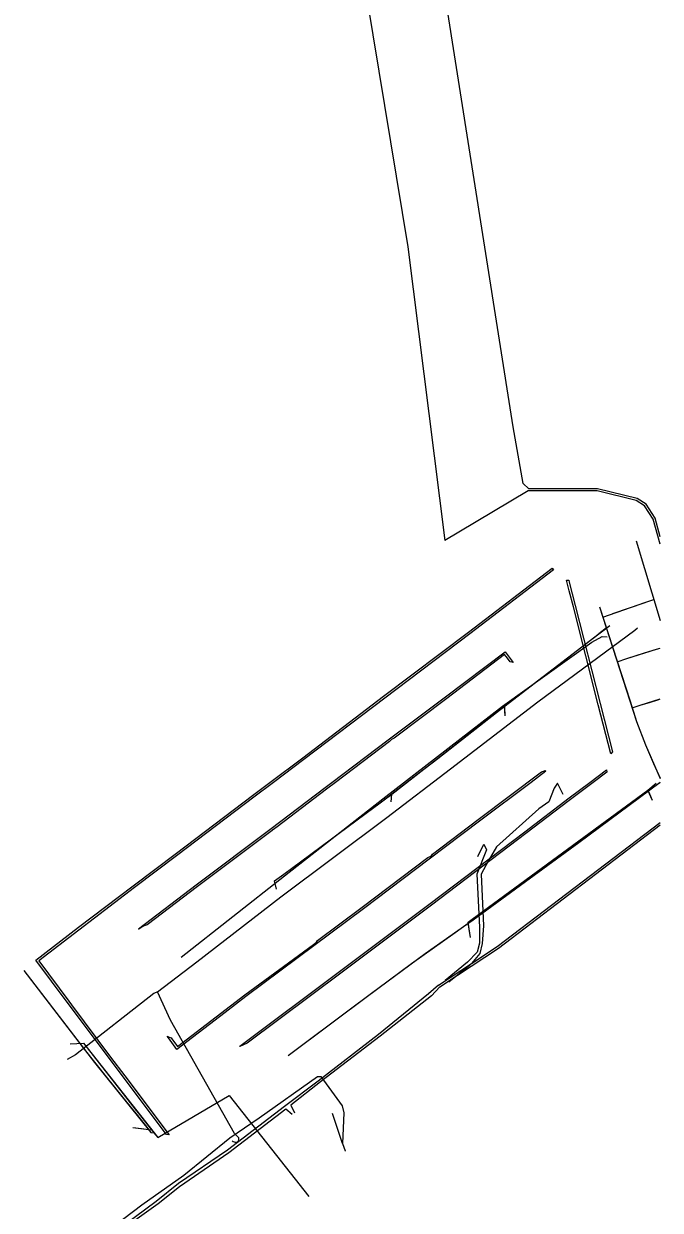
# Model space of a CAD drawing. Extents: x -595540 to -593988, y -1160850 to -1159202.
# Drawn here: x -594054.9 to -593990.8, y -1159443.1 to -1159323.6 of the extents above; entities that cross this region are included whole.
import ezdxf

# ---------------------------------------------------------------- set-up
doc = ezdxf.new("R2010")
doc.units = 0
for name, color, linetype in [('BKOM-ODVODNENI_objekt', 7, 'Continuous'), ('BKOM-ODVODNENI_trasa sítě', 7, 'Continuous'), ('CETIN_kabel podzemní', 7, 'Continuous'), ('DSP-DESTOVA-BVK_trasa podzemní sítě', 7, 'Continuous'), ('DSP-TSB_kabel VO', 7, 'Continuous'), ('EON-VN_kabel', 7, 'Continuous'), ('EON-VN_kabel nadzemní', 7, 'Continuous'), ('EON-VN_kabel zrušené sítě', 7, 'Continuous')]:
    doc.layers.add(name, color=color, linetype=linetype)

msp = doc.modelspace()

# ---------------------------------------------------------------- linework, layer by layer
at = {"layer": 'BKOM-ODVODNENI_objekt'}
for points in [[(-594050.56, -1159422.13), (-594053.71, -1159417.91), (-594049.4, -1159414.58), (-594043.91, -1159410.42), (-594039.54, -1159407.11), (-594031.88, -1159401.3), (-594030.166, -1159400), (-594026.84, -1159397.52), (-594018.71, -1159391.33), (-594010.15, -1159384.86), (-594001.71, -1159378.41), (-594001.58, -1159378.58), (-594010.02, -1159385.03), (-594018.58, -1159391.5), (-594026.71, -1159397.69), (-594029.79, -1159400), (-594031.75, -1159401.47), (-594039.41, -1159407.28), (-594043.78, -1159410.59), (-594053.42, -1159417.95), (-594050.4, -1159422.01), (-594050.12, -1159422.38), (-594046.18, -1159427.68), (-594044.76, -1159429.55), (-594040.28, -1159435.47), (-594040.57, -1159435.44)], [(-593997.08, -1159392.19), (-593999.59, -1159382.32), (-594000, -1159380.704), (-594000.27, -1159379.64), (-594000.05, -1159379.65), (-594000, -1159379.848), (-593999.41, -1159382.18), (-593996.9, -1159392.05), (-593995.66, -1159396.91), (-593995.83, -1159397.11)], [(-594037.56, -1159410.32), (-594030, -1159404.63), (-594024.58, -1159400.51), (-594023.904, -1159400), (-594018.23, -1159395.72), (-594012.46, -1159391.37), (-594006.47, -1159386.84), (-594006.07, -1159387.38), (-594005.66, -1159387.92), (-594005.95, -1159387.87), (-594006.23, -1159387.5), (-594006.51, -1159387.13), (-594012.33, -1159391.54), (-594017.63, -1159395.54), (-594017.89, -1159395.68), (-594018.1, -1159395.89), (-594023.549, -1159400), (-594024.45, -1159400.68), (-594029.428, -1159404.464), (-594029.87, -1159404.8), (-594029.925, -1159404.854), (-594037.43, -1159410.49), (-594042.51, -1159414.35), (-594042.7, -1159414.4), (-594042.88, -1159414.47), (-594043.12, -1159414.61), (-594043.35, -1159414.77), (-594043.37, -1159414.74)], [(-594040.29, -1159425.66), (-594040.08, -1159425.73), (-594040.01, -1159425.83), (-594039.46, -1159426.59), (-594032.68, -1159421.39), (-594025.75, -1159416.31), (-594025.58, -1159416.2), (-594025.46, -1159416.08), (-594025.34, -1159415.92), (-594020.86, -1159412.57), (-594014.23, -1159407.57), (-594014.01, -1159407.45), (-594013.84, -1159407.32), (-594013.78, -1159407.23), (-594009.18, -1159403.73), (-594002.79, -1159398.94), (-594002.59, -1159398.88), (-594002.42, -1159398.8), (-594002.36, -1159398.88), (-594003.853, -1159400), (-594009.05, -1159403.9), (-594014.11, -1159407.74), (-594020.73, -1159412.74), (-594025.71, -1159416.46), (-594032.55, -1159421.56), (-594034.65, -1159423.17), (-594039.5, -1159426.89), (-594040.17, -1159425.96), (-594040.35, -1159425.71), (-594040.49, -1159425.55)], [(-594023.01, -1159418.95), (-594014.02, -1159412.19), (-594004.49, -1159404.96), (-594000, -1159401.567), (-593997.927, -1159400), (-593996.26, -1159398.74), (-593996.21, -1159398.96), (-593997.584, -1159400), (-594000, -1159401.829), (-594004.36, -1159405.13), (-594013.89, -1159412.36), (-594022.88, -1159419.12), (-594032.43, -1159426.25), (-594033.16, -1159426.58), (-594033.18, -1159426.55)]]:
    msp.add_lwpolyline(points, close=True, dxfattribs=at)
at = {"layer": 'BKOM-ODVODNENI_trasa sítě'}
for points in [[(-593993.27, -1159375.66), (-593990.841, -1159383.688)], [(-593996.626, -1159383.345), (-593992.41, -1159381.887), (-593991.483, -1159381.566)], [(-593996.96, -1159382.31), (-593993.885, -1159391.826), (-593993.223, -1159393.873), (-593992.339, -1159396.213), (-593990.841, -1159399.619)], [(-594028.73, -1159409.22), (-594026.016, -1159407.213), (-594020.689, -1159403.275), (-594019.182, -1159402.16), (-594015.209, -1159399.114), (-594013.237, -1159397.577), (-594007.323, -1159392.964), (-593996.238, -1159384.444), (-593997.034, -1159385.05)], [(-593995.172, -1159387.843), (-593994.199, -1159387.534), (-593992.412, -1159386.966), (-593991.23, -1159386.59), (-593990.841, -1159386.467)], [(-594006.46, -1159393.28), (-594006.506, -1159392.406)], [(-593993.671, -1159392.487), (-593992.76, -1159392.2), (-593991.925, -1159391.937), (-593990.971, -1159391.637), (-593990.841, -1159391.596)], [(-594009.687, -1159413.851), (-594000.634, -1159407.214), (-593992.315, -1159401.052)], [(-593992.315, -1159401.052), (-593990.897, -1159400), (-593990.841, -1159399.958)], [(-593991.61, -1159401.82), (-593991.97, -1159401.023), (-593992.047, -1159400.853)], [(-594017.93, -1159401.96), (-594017.87, -1159401.19)], [(-594029.48, -1159410.74), (-594029.665, -1159409.911), (-594028.962, -1159409.391), (-594028.73, -1159409.22)], [(-594028.309, -1159427.511), (-594021.61, -1159422.485), (-594015.886, -1159418.242), (-594011.735, -1159415.285), (-594010.404, -1159414.353), (-594009.687, -1159413.851)], [(-594009.96, -1159415.63), (-594010.083, -1159414.764), (-594010.165, -1159414.186)], [(-594054.927, -1159418.934), (-594049.363, -1159426.166), (-594048.83, -1159426.86), (-594046.631, -1159429.645), (-594044.117, -1159432.756), (-594043.489, -1159433.534), (-594042.546, -1159434.701), (-594042.116, -1159435.234), (-594041.828, -1159435.273), (-594041.439, -1159435.766)], [(-594050.24, -1159426.32), (-594048.92, -1159426.27)], [(-594048.92, -1159426.27), (-594046.367, -1159429.51), (-594044.666, -1159431.671), (-594043.737, -1159432.849), (-594043.273, -1159433.438), (-594042.19, -1159434.813), (-594042.069, -1159434.966), (-594041.828, -1159435.273)], [(-594041.439, -1159435.766), (-594034.23, -1159431.51)], [(-594034.23, -1159431.51), (-594026.23, -1159441.7)], [(-594043.94, -1159434.75), (-594043.071, -1159434.851), (-594042.358, -1159434.934)]]:
    msp.add_lwpolyline(points, dxfattribs=at)
at = {"layer": 'CETIN_kabel podzemní'}
for points in [[(-594048.46, -1159446.66), (-594043.05, -1159442.52), (-594038.8, -1159439.55), (-594034.18, -1159435.79), (-594031.24, -1159433.78), (-594025.34, -1159429.6), (-594025.02, -1159429.6), (-594022.87, -1159432.57), (-594022.7, -1159433.27), (-594022.84, -1159436.34)], [(-594022.84, -1159436.34), (-594023.829, -1159433.341)], [(-594022.84, -1159436.34), (-594022.56, -1159437.09), (-594022.52, -1159437.14)]]:
    msp.add_lwpolyline(points, dxfattribs=at)
at = {"layer": 'DSP-DESTOVA-BVK_trasa podzemní sítě'}
for p, q in [((-593995.6, -1159382.99), (-593992.36, -1159381.87)), ((-593994.199, -1159387.534), (-593991.23, -1159386.59)), ((-593992.76, -1159392.2), (-593990.841, -1159391.596)), ((-594039.06, -1159417.6), (-594028.68, -1159409.42)), ((-594050.24, -1159426.32), (-594048.92, -1159426.27))]:
    msp.add_line(p, q, dxfattribs=at)
for points in [[(-593993.27, -1159375.66), (-593990.841, -1159383.688)], [(-593996.96, -1159382.31), (-593993.223, -1159393.873), (-593992.339, -1159396.213), (-593991.533, -1159398.098), (-593990.841, -1159399.574)], [(-594028.73, -1159409.22), (-594017.87, -1159401.19), (-594006.51, -1159392.33), (-593997.73, -1159385.58), (-593995.93, -1159384.21)], [(-594028.68, -1159409.42), (-594018.779, -1159401.639), (-594006.73, -1159392.31), (-593997.72, -1159385.89), (-593996.7, -1159385.31), (-593996.18, -1159385.34)], [(-594006.46, -1159393.28), (-594006.51, -1159392.33)], [(-594028.309, -1159427.511), (-594019.91, -1159421.21), (-594014.5, -1159417.22), (-594009.4, -1159413.65), (-593999.041, -1159406.043), (-593990.841, -1159399.958)], [(-594009.79, -1159413.78), (-593992.08, -1159400.78), (-593991.262, -1159400.075)], [(-593991.61, -1159401.82), (-593992.08, -1159400.78)], [(-594017.93, -1159401.96), (-594017.87, -1159401.19)], [(-594029.48, -1159410.74), (-594029.665, -1159409.911), (-594028.73, -1159409.22)], [(-594009.96, -1159415.63), (-594010.182, -1159414.068), (-594009.79, -1159413.78)], [(-594054.927, -1159418.934), (-594047.809, -1159428.186), (-594042.116, -1159435.234), (-594041.828, -1159435.273)], [(-594048.92, -1159426.27), (-594041.439, -1159435.766), (-594034.23, -1159431.51), (-594026.23, -1159441.7)], [(-594043.94, -1159434.75), (-594042.069, -1159434.966)]]:
    msp.add_lwpolyline(points, dxfattribs=at)
at = {"layer": 'DSP-TSB_kabel VO'}
for points in [[(-594041.444, -1159421.072), (-594037.514, -1159418.072), (-594029.054, -1159411.512), (-594018.364, -1159403.522), (-594011.944, -1159398.622), (-594003.164, -1159391.872), (-593993.414, -1159384.662), (-593993.144, -1159384.442)], [(-594041.444, -1159421.072), (-594041.834, -1159421.242), (-594049.704, -1159427.422), (-594050.564, -1159427.892)], [(-594033.274, -1159435.802), (-594033.694, -1159435.352), (-594040.154, -1159423.932), (-594041.444, -1159421.072)]]:
    msp.add_lwpolyline(points, dxfattribs=at)
for centre, radius, start, end in [((-594033.591, -1159435.796), 0.44, 218.88978, 277.5074), ((-594033.576, -1159435.913), 0.322, 277.5074, 20.17399)]:
    msp.add_arc(centre, radius, start, end, dxfattribs=at)
at = {"layer": 'EON-VN_kabel'}
for points in [[(-593990.841, -1159375.271), (-593991.357, -1159373.398), (-593992.277, -1159371.987), (-593993.179, -1159371.417), (-593997.177, -1159370.45), (-594002.952, -1159370.441), (-594004.062, -1159370.44), (-594004.629, -1159369.89)], [(-593990.841, -1159376.025), (-593991.541, -1159373.482), (-593992.421, -1159372.133), (-593993.259, -1159371.603), (-593997.201, -1159370.65), (-594004.127, -1159370.64), (-594011.135, -1159374.797), (-594012.539, -1159375.63)], [(-594013.154, -1159420.427), (-594009.851, -1159418.231), (-594007.257, -1159416.508), (-593990.841, -1159404.025)], [(-594013.044, -1159420.593), (-594011.269, -1159419.413), (-594007.141, -1159416.672), (-593990.841, -1159404.276)], [(-594013.154, -1159420.427), (-594014.162, -1159421.289), (-594019.2, -1159425.389), (-594025.282, -1159430.072), (-594028.678, -1159432.633), (-594034.404, -1159437.023), (-594039.332, -1159440.38), (-594041.586, -1159442.182), (-594046.922, -1159446.153)], [(-594013.044, -1159420.593), (-594013.871, -1159421.475), (-594019.026, -1159425.559), (-594025.065, -1159430.158), (-594028.046, -1159432.51), (-594027.675, -1159433.253)], [(-594027.896, -1159433.425), (-594028.54, -1159432.911), (-594034.277, -1159437.285), (-594039.228, -1159440.736), (-594041.402, -1159442.417), (-594046.924, -1159446.4)]]:
    msp.add_lwpolyline(points, dxfattribs=at)
at = {"layer": 'EON-VN_kabel nadzemní'}
for points in [[(-594040.311, -1159204.13), (-594034.618, -1159238.158), (-594023.87, -1159299.89), (-594016.25, -1159346.075), (-594012.539, -1159375.63)], [(-594004.629, -1159369.89), (-594005.639, -1159364.205), (-594015.38, -1159302.45), (-594032.158, -1159204.13)]]:
    msp.add_lwpolyline(points, dxfattribs=at)
at = {"layer": 'EON-VN_kabel zrušené sítě'}
for points in [[(-594000.62, -1159401.215), (-594001.198, -1159400.08), (-594001.535, -1159400.578), (-594002.045, -1159401.962), (-594003.056, -1159402.666), (-594007.328, -1159406.473), (-594008.178, -1159407.932), (-594008.884, -1159409.236), (-594008.641, -1159414.424), (-594008.772, -1159416.222), (-594008.992, -1159417.216), (-594009.851, -1159418.231), (-594010.001, -1159418.409), (-594011.269, -1159419.413), (-594012.137, -1159420.101)], [(-594009.215, -1159407.455), (-594008.593, -1159406.21), (-594008.328, -1159406.771), (-594009.322, -1159409.233), (-594009.039, -1159414.59), (-594009.049, -1159416.187), (-594009.264, -1159417.096), (-594010.255, -1159418.11), (-594012.501, -1159419.938)]]:
    msp.add_lwpolyline(points, dxfattribs=at)

doc.saveas('drawing.dxf')
